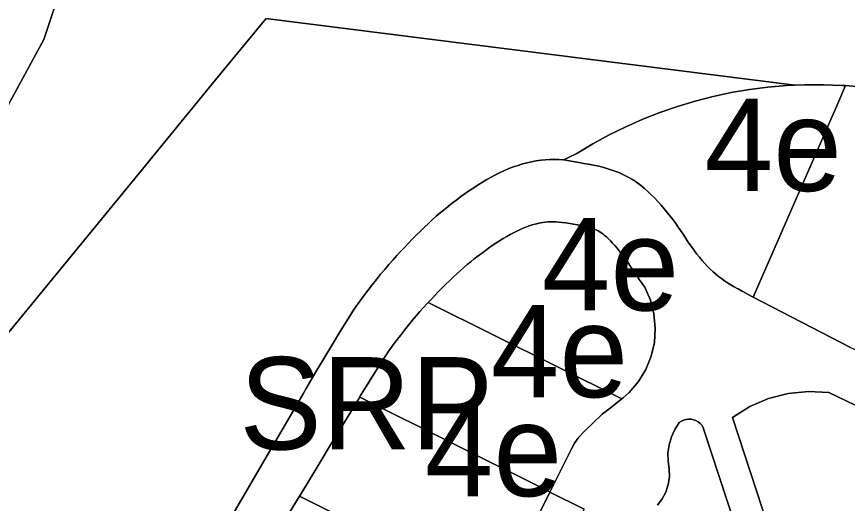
# Model space of a CAD drawing. Extents: x 598968 to 613553, y 4409678 to 4430833.
# Drawn here: x 609825 to 609932.9, y 4416557.7 to 4416621 of the extents above; entities that cross this region are included whole.
import ezdxf

# ---------------------------------------------------------------- set-up
doc = ezdxf.new("R2010")
doc.units = 0
for name, color, linetype in [('1', 7, 'Continuous'), ('4d. Sector de consolidació - ANNEX III A', 7, 'Continuous'), ('4e. Sector de consolidació - ANNEX III A', 7, 'Continuous'), ('Sòl Rústic Protegit', 7, 'Continuous'), ('Sòl Rústic Protegit - Alt Nivell de Protecció', 7, 'Continuous')]:
    doc.layers.add(name, color=color, linetype=linetype)

msp = doc.modelspace()

# ---------------------------------------------------------------- linework, layer by layer
at = {"layer": '1'}
for points in [[(609933.3448, 4416577.9674), (609920.6647, 4416584.4869), (609920.4925, 4416584.581), (609920.4889, 4416584.5831), (609919.7958, 4416584.9639), (609919.7921, 4416584.966), (609919.2366, 4416585.2754), (609919.233, 4416585.2774), (609918.7116, 4416585.5704), (609918.708, 4416585.5725), (609918.2227, 4416585.8503), (609918.2192, 4416585.8523), (609917.7673, 4416586.1193), (609917.7636, 4416586.1213), (609917.3375, 4416586.3838), (609916.9366, 4416586.6458), (609916.5557, 4416586.9122), (609916.1889, 4416587.1888), (609915.8297, 4416587.4824), (609915.4712, 4416587.8001), (609915.1117, 4416588.1426), (609914.7533, 4416588.5068), (609914.3987, 4416588.889), (609914.0501, 4416589.2854), (609913.7098, 4416589.6925), (609913.3799, 4416590.1064), (609913.0619, 4416590.5238), (609912.7557, 4416590.9437), (609912.4572, 4416591.3681), (609912.1623, 4416591.7986), (609911.8673, 4416592.2365), (609911.5685, 4416592.6824), (609911.2622, 4416593.1369), (609910.9449, 4416593.6003), (609910.613, 4416594.0725), (609910.2649, 4416594.5514), (609909.9017, 4416595.0331), (609909.5242, 4416595.5147), (609909.133, 4416595.9937), (609908.7287, 4416596.4674), (609908.3117, 4416596.9331), (609907.8824, 4416597.3883), (609907.441, 4416597.8305), (609906.9864, 4416598.2578), (609906.5158, 4416598.6693), (609906.0262, 4416599.0632), (609905.5153, 4416599.4379), (609904.985, 4416599.7897), (609904.9815, 4416599.7917), (609904.4256, 4416600.1194), (609904.422, 4416600.1214), (609903.8398, 4416600.4237), (609903.836, 4416600.4255), (609903.2269, 4416600.7002), (609903.223, 4416600.7018), (609902.5916, 4416600.9464), (609902.5876, 4416600.9479), (609901.9421, 4416601.163), (609901.9381, 4416601.1643), (609901.2834, 4416601.3532), (609901.2792, 4416601.3543), (609900.619, 4416601.5201), (609900.6148, 4416601.5211), (609899.953, 4416601.6664), (609899.9488, 4416601.6672), (609899.2895, 4416601.7945), (609899.2853, 4416601.7952), (609898.6327, 4416601.9067), (609898.6285, 4416601.9074), (609898.4997, 4416601.9271), (609898.4955, 4416601.9278), (609898.5006, 4416601.9301), (609896.067, 4416602.3622), (609895.9996, 4416602.3673), (609895.4085, 4416602.3961), (609894.8217, 4416602.4065), (609894.2373, 4416602.3965), (609893.6537, 4416602.3642), (609893.0693, 4416602.3074), (609892.4829, 4416602.2249), (609891.8946, 4416602.1167), (609891.3053, 4416601.9836), (609890.7155, 4416601.8263), (609890.126, 4416601.6455), (609889.5374, 4416601.4418), (609888.9503, 4416601.2161), (609888.3657, 4416600.9689), (609887.7839, 4416600.701), (609887.2053, 4416600.4139), (609886.63, 4416600.1087), (609886.0581, 4416599.787), (609885.4897, 4416599.4501), (609884.925, 4416599.0994), (609884.3642, 4416598.7364), (609883.8073, 4416598.3624), (609883.2546, 4416597.9785), (609882.7061, 4416597.585), (609882.1617, 4416597.1818), (609881.6216, 4416596.7687), (609881.0858, 4416596.3458), (609880.5544, 4416595.913), (609880.0272, 4416595.4703), (609879.5044, 4416595.0176), (609878.986, 4416594.5547), (609878.4711, 4416594.0817), (609877.9589, 4416593.5983), (609877.4486, 4416593.1043), (609876.9392, 4416592.5997), (609876.4301, 4416592.0843), (609875.9202, 4416591.558), (609875.4088, 4416591.0205), (609874.8951, 4416590.4715), (609874.3782, 4416589.9088), (609873.8575, 4416589.33), (609873.3324, 4416588.7326), (609872.802, 4416588.1144), (609872.2657, 4416587.4728), (609871.7228, 4416586.8054), (609871.1725, 4416586.1098), (609870.6148, 4416585.3846), (609870.0522, 4416584.6328), (609869.4878, 4416583.8584), (609868.9248, 4416583.0653), (609868.6706, 4416582.6978), (609867.8678, 4416581.4398), (609866.9189, 4416579.908), (609865.9561, 4416578.3169), (609864.9612, 4416576.6429), (609863.8724, 4416574.7872), (609862.6169, 4416572.6317), (609862.2142, 4416571.9384), (609861.1211, 4416570.0565), (609859.3112, 4416566.9412), (609857.1134, 4416563.166), (609854.4548, 4416558.612), (609851.2511, 4416553.1409)], [(609859.1472, 4416554.3781), (609861.738, 4416558.6309), (609861.8948, 4416558.8887), (609864.1667, 4416562.6277), (609866.0365, 4416565.7113), (609867.5785, 4416568.2551), (609868.8666, 4416570.3744), (609869.5526, 4416571.495), (609869.5432, 4416571.4997), (609869.9655, 4416572.1895), (609870.9685, 4416573.8072), (609871.9291, 4416575.3294), (609872.8647, 4416576.7782), (609873.4445, 4416577.6502), (609873.6068, 4416577.8758), (609873.6097, 4416577.8799), (609873.777, 4416578.1123), (609874.3068, 4416578.8299), (609874.8364, 4416579.5286), (609875.3615, 4416580.2035), (609875.8782, 4416580.85), (609876.385, 4416581.4665), (609876.8838, 4416582.0567), (609877.3765, 4416582.624), (609877.8644, 4416583.1716), (609878.3496, 4416583.7021), (609878.4548, 4416583.8163), (609878.8324, 4416584.2199), (609879.3157, 4416584.7267), (609879.7998, 4416585.225), (609880.2817, 4416585.7128), (609880.7581, 4416586.1865), (609881.2289, 4416586.6456), (609881.6949, 4416587.0903), (609882.1567, 4416587.5209), (609882.6153, 4416587.9377), (609883.0715, 4416588.3412), (609883.5263, 4416588.7322), (609883.9821, 4416589.1122), (609884.4407, 4416589.4829), (609884.9023, 4416589.8446), (609885.367, 4416590.1974), (609885.8348, 4416590.5414), (609886.3057, 4416590.8768), (609886.7798, 4416591.2036), (609887.2563, 4416591.5214), (609887.7311, 4416591.8276), (609888.1999, 4416592.1187), (609888.6607, 4416592.3931), (609889.1129, 4416592.6497), (609889.5552, 4416592.8877), (609889.9863, 4416593.106), (609890.4052, 4416593.3042), (609890.8113, 4416593.4821), (609891.2067, 4416593.6406), (609891.5933, 4416593.7811), (609891.9705, 4416593.9037), (609892.3368, 4416594.0086), (609892.6911, 4416594.096), (609893.0319, 4416594.1663), (609893.3583, 4416594.22), (609893.6715, 4416594.258), (609893.9831, 4416594.2824), (609894.3087, 4416594.2943), (609894.6557, 4416594.2937), (609895.0289, 4416594.2801), (609895.4318, 4416594.2529), (609895.8672, 4416594.2117), (609896.3371, 4416594.1565), (609896.8388, 4416594.088), (609897.3527, 4416594.0098), (609897.8544, 4416593.9241), (609898.3336, 4416593.8316), (609898.7833, 4416593.7329), (609899.196, 4416593.6292), (609899.5634, 4416593.5232), (609899.877, 4416593.4186), (609900.1322, 4416593.3198), (609900.3464, 4416593.2232), (609900.5456, 4416593.1198), (609900.7418, 4416593.0041), (609900.9418, 4416592.8719), (609901.1511, 4416592.7184), (609901.3739, 4416592.5391), (609901.613, 4416592.3301), (609901.8698, 4416592.0887), (609902.1412, 4416591.8168), (609902.4214, 4416591.5197), (609902.7062, 4416591.2016), (609902.9927, 4416590.866), (609903.278, 4416590.5166), (609903.5598, 4416590.157), (609903.836, 4416589.7908), (609904.1055, 4416589.42), (609904.3727, 4416589.0398), (609904.6456, 4416588.6415), (609904.9293, 4416588.2204), (609905.2279, 4416587.7747), (609905.5455, 4416587.3034), (609905.8858, 4416586.8064), (609906.2526, 4416586.285), (609906.5887, 4416585.8242), (609907.3298, 4416584.1234), (609907.7918, 4416582.3265), (609907.963, 4416580.479), (609907.839, 4416578.6278), (609907.4231, 4416576.8198), (609906.7256, 4416575.1005), (609905.7643, 4416573.5136), (609904.5635, 4416572.0992), (609903.8003, 4416571.3922), (609903.6101, 4416571.2614), (609901.9078, 4416569.9333), (609901.0769, 4416569.2851), (609901.0309, 4416569.2492), (609898.6737, 4416566.9801), (609898.0256, 4416566.2881), (609897.4699, 4416565.5199), (609897.0156, 4416564.6877), (609894.2682, 4416559.1596), (609898.7354, 4416556.9139)], [(609924.9648, 4416547.5038), (609917.9793, 4416568.8505), (609920.2277, 4416570.2626), (609922.6654, 4416571.315), (609925.2352, 4416571.983), (609927.8768, 4416572.2512), (609930.5284, 4416572.1129), (609939.5099, 4416567.7717)], [(609908.2291, 4416557.4564), (609908.8517, 4416558.2609), (609909.3294, 4416559.159), (609909.6485, 4416560.1249), (609909.7999, 4416561.1309), (609909.7792, 4416562.1479), (609909.6144, 4416563.1984), (609909.6055, 4416564.2617), (609909.7526, 4416565.3149), (609910.0526, 4416566.335), (609910.4991, 4416567.3), (609911.0822, 4416568.1892), (609911.3538, 4416568.3551), (609911.6461, 4416568.5007), (609911.9583, 4416568.5968), (609912.2819, 4416568.6407), (609912.6083, 4416568.6314), (609912.9289, 4416568.5691), (609913.2351, 4416568.4554), (609913.5187, 4416568.2935), (609913.7721, 4416568.0875), (609913.9887, 4416567.8431), (609914.1625, 4416567.5666), (609914.2891, 4416567.2656), (609921.3297, 4416545.7508)], [(609921.3297, 4416545.7508), (609914.2891, 4416567.2656), (609914.1625, 4416567.5666), (609913.9887, 4416567.8431), (609913.7721, 4416568.0875), (609913.5187, 4416568.2935), (609913.2351, 4416568.4554), (609912.9289, 4416568.5691), (609912.6083, 4416568.6314), (609912.2819, 4416568.6407), (609911.9583, 4416568.5968), (609911.6461, 4416568.5007), (609911.3538, 4416568.3551), (609911.0822, 4416568.1892), (609910.4991, 4416567.3), (609910.0526, 4416566.335), (609909.7526, 4416565.3149), (609909.6055, 4416564.2617), (609909.6144, 4416563.1984), (609909.7792, 4416562.1479), (609909.7999, 4416561.1309), (609909.6485, 4416560.1249), (609909.3294, 4416559.159), (609908.8517, 4416558.2609), (609908.2291, 4416557.4564)]]:
    msp.add_lwpolyline(points, dxfattribs=at)
msp.add_lwpolyline([(609898.7354, 4416556.9139), (609894.2682, 4416559.1596), (609887.5695, 4416545.7384), (609878.1017, 4416526.7692), (609868.3699, 4416512.1793), (609856.7631, 4416498.3164), (609859.2586, 4416495.6858), (609859.5754, 4416495.9863), (609860.7174, 4416497.0152), (609872.5295, 4416509.4049), (609882.4354, 4416524.2558), (609885.0581, 4416529.5108)], close=True, dxfattribs=at)
at = {"layer": '4d. Sector de consolidació - ANNEX III A'}
for points in [[(609958.8775, 4416557.7689), (609942.8183, 4416565.9783), (609939.5099, 4416567.7717), (609930.5284, 4416572.1129), (609927.8768, 4416572.2512), (609925.2352, 4416571.983), (609922.6654, 4416571.315), (609920.2277, 4416570.2626), (609917.9793, 4416568.8505), (609924.9648, 4416547.5038), (609931.5149, 4416543.7771), (609932.7742, 4416543.0756), (609939.1987, 4416539.8547), (609946.3385, 4416542.2232), (609950.8213, 4416541.1964)], [(609887.5695, 4416545.7384), (609861.738, 4416558.6309), (609859.1472, 4416554.3781), (609856.1975, 4416549.5509), (609855.4468, 4416548.2263), (609851.9533, 4416542.5102), (609844.2303, 4416529.4624), (609846.471, 4416526.9422), (609868.3699, 4416512.1793), (609878.1017, 4416526.7692)]]:
    msp.add_lwpolyline(points, close=True, dxfattribs=at)
at = {"layer": '4e. Sector de consolidació - ANNEX III A'}
for points in [[(609932.6569, 4416612.0127), (609932.2146, 4416612.0476), (609929.8081, 4416612.1379), (609927.4001, 4416612.1288), (609926.0976, 4416612.0701), (609924.9943, 4416612.0204), (609922.595, 4416611.8128), (609920.2065, 4416611.5063), (609917.8326, 4416611.1017), (609915.4773, 4416610.5992), (609913.1448, 4416610.0002), (609910.839, 4416609.3055), (609908.5639, 4416608.5161), (609906.3232, 4416607.6335), (609904.1209, 4416606.6594), (609901.9607, 4416605.5952), (609899.8461, 4416604.4426), (609897.7809, 4416603.2038), (609896.6956, 4416602.6749), (609896.067, 4416602.3622), (609898.5006, 4416601.9301), (609898.4955, 4416601.9278), (609898.4997, 4416601.9271), (609898.6285, 4416601.9074), (609898.6327, 4416601.9067), (609899.2853, 4416601.7952), (609899.2895, 4416601.7945), (609899.9488, 4416601.6672), (609899.953, 4416601.6664), (609900.6148, 4416601.5211), (609900.619, 4416601.5201), (609901.2792, 4416601.3543), (609901.2834, 4416601.3532), (609901.9381, 4416601.1643), (609901.9421, 4416601.163), (609902.5876, 4416600.9479), (609902.5916, 4416600.9464), (609903.223, 4416600.7018), (609903.2269, 4416600.7002), (609903.836, 4416600.4255), (609903.8398, 4416600.4237), (609904.422, 4416600.1214), (609904.4256, 4416600.1194), (609904.9815, 4416599.7917), (609904.985, 4416599.7897), (609905.5153, 4416599.4379), (609906.0262, 4416599.0632), (609906.5158, 4416598.6693), (609906.9864, 4416598.2578), (609907.441, 4416597.8305), (609907.8824, 4416597.3883), (609908.3117, 4416596.9331), (609908.7287, 4416596.4674), (609909.133, 4416595.9937), (609909.5242, 4416595.5147), (609909.9017, 4416595.0331), (609910.2649, 4416594.5514), (609910.613, 4416594.0725), (609910.9449, 4416593.6003), (609911.2622, 4416593.1369), (609911.5685, 4416592.6824), (609911.8673, 4416592.2365), (609912.1623, 4416591.7986), (609912.4572, 4416591.3681), (609912.7557, 4416590.9437), (609913.0619, 4416590.5238), (609913.3799, 4416590.1064), (609913.7098, 4416589.6925), (609914.0501, 4416589.2854), (609914.3987, 4416588.889), (609914.7533, 4416588.5068), (609915.1117, 4416588.1426), (609915.4712, 4416587.8001), (609915.8297, 4416587.4824), (609916.1889, 4416587.1888), (609916.5557, 4416586.9122), (609916.9366, 4416586.6458), (609917.3375, 4416586.3838), (609917.7636, 4416586.1213), (609917.7673, 4416586.1193), (609918.2192, 4416585.8523), (609918.2227, 4416585.8503), (609918.708, 4416585.5725), (609918.7116, 4416585.5704), (609919.233, 4416585.2774), (609919.2366, 4416585.2754), (609919.7921, 4416584.966), (609919.7958, 4416584.9639), (609920.4889, 4416584.5831), (609920.4925, 4416584.581), (609920.6647, 4416584.4869), (609931.6897, 4416609.6894)], [(609944.9717, 4416609.8555), (609944.079, 4416610.1172), (609941.742, 4416610.6986), (609940.0334, 4416611.0495), (609939.383, 4416611.1831), (609937.0062, 4416611.5698), (609934.6154, 4416611.8582), (609932.6569, 4416612.0127), (609931.6897, 4416609.6894), (609920.6647, 4416584.4869), (609933.3448, 4416577.9674), (609934.1257, 4416577.5903), (609934.7413, 4416579.4366), (609944.3314, 4416608.1999)], [(609903.6101, 4416571.2614), (609903.8003, 4416571.3922), (609904.5635, 4416572.0992), (609905.7643, 4416573.5136), (609906.7256, 4416575.1005), (609907.4231, 4416576.8198), (609907.839, 4416578.6278), (609907.963, 4416580.479), (609907.7918, 4416582.3265), (609907.3298, 4416584.1234), (609906.5887, 4416585.8242), (609906.2526, 4416586.285), (609905.8858, 4416586.8064), (609905.5455, 4416587.3034), (609905.2279, 4416587.7747), (609904.9293, 4416588.2204), (609904.6456, 4416588.6415), (609904.3727, 4416589.0398), (609904.1055, 4416589.42), (609903.836, 4416589.7908), (609903.5598, 4416590.157), (609903.278, 4416590.5166), (609902.9927, 4416590.866), (609902.7062, 4416591.2016), (609902.4214, 4416591.5197), (609902.1412, 4416591.8168), (609901.8698, 4416592.0887), (609901.613, 4416592.3301), (609901.3739, 4416592.5391), (609901.1511, 4416592.7184), (609900.9418, 4416592.8719), (609900.7418, 4416593.0041), (609900.5456, 4416593.1198), (609900.3464, 4416593.2232), (609900.1322, 4416593.3198), (609899.877, 4416593.4186), (609899.5634, 4416593.5232), (609899.196, 4416593.6292), (609898.7833, 4416593.7329), (609898.3336, 4416593.8316), (609897.8544, 4416593.9241), (609897.3527, 4416594.0098), (609896.8388, 4416594.088), (609896.3371, 4416594.1565), (609895.8672, 4416594.2117), (609895.4318, 4416594.2529), (609895.0289, 4416594.2801), (609894.6557, 4416594.2937), (609894.3087, 4416594.2943), (609893.9831, 4416594.2824), (609893.6715, 4416594.258), (609893.3583, 4416594.22), (609893.0319, 4416594.1663), (609892.6911, 4416594.096), (609892.3368, 4416594.0086), (609891.9705, 4416593.9037), (609891.5933, 4416593.7811), (609891.2067, 4416593.6406), (609890.8113, 4416593.4821), (609890.4052, 4416593.3042), (609889.9863, 4416593.106), (609889.5552, 4416592.8877), (609889.1129, 4416592.6497), (609888.6607, 4416592.3931), (609888.1999, 4416592.1187), (609887.7311, 4416591.8276), (609887.2563, 4416591.5214), (609886.7798, 4416591.2036), (609886.3057, 4416590.8768), (609885.8348, 4416590.5414), (609885.367, 4416590.1974), (609884.9023, 4416589.8446), (609884.4407, 4416589.4829), (609883.9821, 4416589.1122), (609883.5263, 4416588.7322), (609883.0715, 4416588.3412), (609882.6153, 4416587.9377), (609882.1567, 4416587.5209), (609881.6949, 4416587.0903), (609881.2289, 4416586.6456), (609880.7581, 4416586.1865), (609880.2817, 4416585.7128), (609879.7998, 4416585.225), (609879.3157, 4416584.7267), (609878.8324, 4416584.2199), (609878.4548, 4416583.8163)], [(609903.6101, 4416571.2614), (609878.4548, 4416583.8163), (609878.3496, 4416583.7021), (609877.8644, 4416583.1716), (609877.3765, 4416582.624), (609876.8838, 4416582.0567), (609876.385, 4416581.4665), (609875.8782, 4416580.85), (609875.3615, 4416580.2035), (609874.8364, 4416579.5286), (609874.3068, 4416578.8299), (609873.777, 4416578.1123), (609873.6097, 4416577.8799), (609873.6068, 4416577.8758), (609873.4445, 4416577.6502), (609872.8647, 4416576.7782), (609871.9291, 4416575.3294), (609870.9685, 4416573.8072), (609869.9655, 4416572.1895), (609869.5432, 4416571.4997), (609869.5526, 4416571.495), (609894.2588, 4416559.1643), (609894.2682, 4416559.1596), (609897.0156, 4416564.6877), (609897.4699, 4416565.5199), (609898.0256, 4416566.2881), (609898.6737, 4416566.9801), (609901.0309, 4416569.2492), (609901.0769, 4416569.2851), (609901.9078, 4416569.9333)], [(609894.2682, 4416559.1596), (609894.2588, 4416559.1643), (609869.5526, 4416571.495), (609868.8666, 4416570.3744), (609867.5785, 4416568.2551), (609866.0365, 4416565.7113), (609864.1667, 4416562.6277), (609861.8948, 4416558.8887), (609861.738, 4416558.6309), (609887.5695, 4416545.7384)]]:
    msp.add_lwpolyline(points, close=True, dxfattribs=at)
at = {"layer": 'Sòl Rústic Protegit'}
for points in [[(609795.7339, 4416621.8901), (609795.6989, 4416620.2162), (609795.6247, 4416618.5436), (609795.5113, 4416616.8733), (609795.3585, 4416615.206), (609795.3302, 4416614.9609), (609795.2309, 4416614.0993), (609795.9117, 4416613.6954), (609803.4927, 4416608.5098), (609811.0551, 4416603.5098), (609813.4927, 4416601.0098), (609823.6177, 4416609.0098), (609828.4927, 4416618.0098), (609833.8051, 4416634.0098)], [(609851.2511, 4416553.1409), (609854.4548, 4416558.612), (609857.1134, 4416563.166), (609859.3112, 4416566.9412), (609861.1211, 4416570.0565), (609862.2142, 4416571.9384), (609862.6169, 4416572.6317), (609863.8724, 4416574.7872), (609864.9612, 4416576.6429), (609865.9561, 4416578.3169), (609866.9189, 4416579.908), (609867.8678, 4416581.4398), (609868.6706, 4416582.6978), (609868.9248, 4416583.0653), (609869.4878, 4416583.8584), (609870.0522, 4416584.6328), (609870.6148, 4416585.3846), (609871.1725, 4416586.1098), (609871.7228, 4416586.8054), (609872.2657, 4416587.4728), (609872.802, 4416588.1144), (609873.3324, 4416588.7326), (609873.8575, 4416589.33), (609874.3782, 4416589.9088), (609874.8951, 4416590.4715), (609875.4088, 4416591.0205), (609875.9202, 4416591.558), (609876.4301, 4416592.0843), (609876.9392, 4416592.5997), (609877.4486, 4416593.1043), (609877.9589, 4416593.5983), (609878.4711, 4416594.0817), (609878.986, 4416594.5547), (609879.5044, 4416595.0176), (609880.0272, 4416595.4703), (609880.5544, 4416595.913), (609881.0858, 4416596.3458), (609881.6216, 4416596.7687), (609882.1617, 4416597.1818), (609882.7061, 4416597.585), (609883.2546, 4416597.9785), (609883.8073, 4416598.3624), (609884.3642, 4416598.7364), (609884.925, 4416599.0994), (609885.4897, 4416599.4501), (609886.0581, 4416599.787), (609886.63, 4416600.1087), (609887.2053, 4416600.4139), (609887.7839, 4416600.701), (609888.3657, 4416600.9689), (609888.9503, 4416601.2161), (609889.5374, 4416601.4418), (609890.126, 4416601.6455), (609890.7155, 4416601.8263), (609891.3053, 4416601.9836), (609891.8946, 4416602.1167), (609892.4829, 4416602.2249), (609893.0693, 4416602.3074), (609893.6537, 4416602.3642), (609894.2373, 4416602.3965), (609894.8217, 4416602.4065), (609895.4085, 4416602.3961), (609895.9996, 4416602.3673), (609896.067, 4416602.3622), (609896.6956, 4416602.6749), (609897.7809, 4416603.2038), (609899.8461, 4416604.4426), (609901.9607, 4416605.5952), (609904.1209, 4416606.6594), (609906.3232, 4416607.6335), (609908.5639, 4416608.5161), (609910.839, 4416609.3055), (609913.1448, 4416610.0002), (609915.4773, 4416610.5992), (609917.8326, 4416611.1017), (609920.2065, 4416611.5063), (609922.595, 4416611.8128), (609924.9943, 4416612.0204), (609926.0976, 4416612.0701), (609857.3535, 4416620.7346), (609857.3431, 4416620.7002), (609850.8297, 4416612.7568), (609840.5301, 4416600.1958), (609812.6549, 4416566.2)]]:
    msp.add_lwpolyline(points, dxfattribs=at)
at = {"layer": 'Sòl Rústic Protegit - Alt Nivell de Protecció'}
for points in [[(609833.8051, 4416634.0098), (609828.4927, 4416618.0098), (609823.6177, 4416609.0098)], [(609812.6549, 4416566.2), (609840.5301, 4416600.1958), (609850.8297, 4416612.7568), (609857.3431, 4416620.7002), (609857.3535, 4416620.7346), (609926.0976, 4416612.0701), (609927.4001, 4416612.1288), (609929.8081, 4416612.1379), (609932.2146, 4416612.0476), (609932.6569, 4416612.0127), (609934.6154, 4416611.8582)]]:
    msp.add_lwpolyline(points, dxfattribs=at)

# ---------------------------------------------------------------- texts
at = {"layer": '4e. Sector de consolidació - ANNEX III A'}
for p in [(609914.3619, 4416598.3124), (609893.2089, 4416582.7778), (609886.5767, 4416571.4879), (609878.0031, 4416558.6167)]:
    msp.add_text('4e', height=12, dxfattribs=at).set_placement(p)
at = {"layer": 'Sòl Rústic Protegit'}
msp.add_text('SRP', height=12, dxfattribs=at).set_placement((609853.9187, 4416564.6996))

doc.saveas('drawing.dxf')
